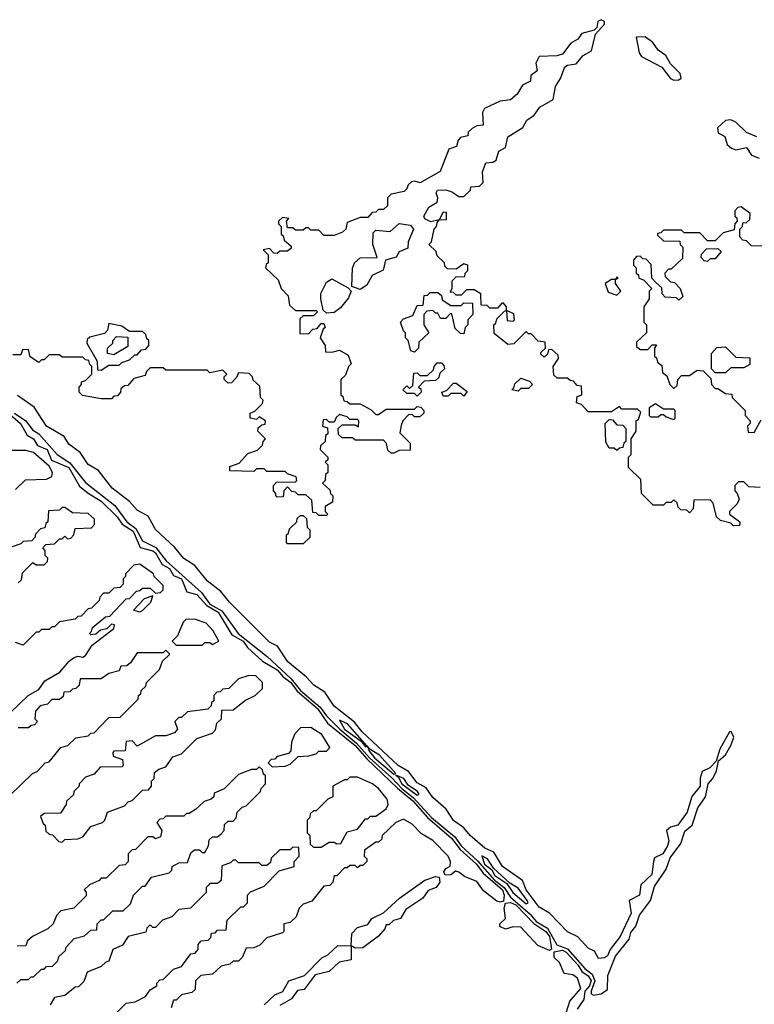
# Model space of a CAD drawing. Extents: x 2769579 to 2883812, y 684207 to 828660.
# Tile 346 of 505: x 2817221 to 2820056, y 773844 to 777642. Entities that reach past the tile are written whole.
import ezdxf

# ---------------------------------------------------------------- set-up
doc = ezdxf.new("R2010")
doc.units = 0

msp = doc.modelspace()

# ---------------------------------------------------------------- linework, layer by layer
at = {"layer": '0CON02XD'}
for points in [[(2820078.3, 775838.3), (2820035, 775840), (2820015, 775860), (2819995, 775860), (2819980, 775845), (2819980, 775825), (2819990, 775815), (2819997, 775793), (2819990, 775775), (2819960, 775745), (2819960, 775735), (2820000, 775705), (2819998.3, 775691.7), (2819975, 775690), (2819965, 775700), (2819925, 775710), (2819910, 775725), (2819897, 775777), (2819885, 775790), (2819821.7, 775788.3), (2819820, 775755), (2819805, 775740), (2819795, 775750), (2819771.7, 775751.7), (2819761.7, 775761.7), (2819758.3, 775778.3), (2819745, 775790), (2819735, 775780), (2819715, 775780), (2819705, 775770), (2819665, 775770), (2819620, 775815), (2819618.3, 775868.3), (2819570, 775915), (2819570, 775955), (2819580, 775965), (2819580, 776025), (2819600, 776055), (2819600, 776095), (2819608.3, 776101.7), (2819618.3, 776128.3), (2819605, 776140), (2819545, 776140), (2819535, 776150), (2819505, 776130), (2819415, 776130), (2819388.3, 776158.3), (2819370, 776165), (2819371.7, 776188.3), (2819390, 776195), (2819388.3, 776228.3), (2819371.7, 776231.7), (2819358.3, 776248.3), (2819345, 776250), (2819335, 776260), (2819295, 776260), (2819281.7, 776271.7), (2819280, 776305), (2819300, 776335), (2819298.3, 776348.3), (2819275, 776370), (2819261.7, 776368.3), (2819258.3, 776351.7), (2819245, 776340), (2819231.7, 776351.7), (2819231.7, 776358.3), (2819250, 776375), (2819248.3, 776398.3), (2819221.7, 776401.7), (2819195, 776430), (2819185, 776430), (2819175, 776440), (2819128.3, 776391.7), (2819105, 776390), (2819051.7, 776431.7), (2819050, 776465), (2819058.3, 776471.7), (2819061.7, 776488.3), (2819091.7, 776518.3), (2819100, 776520), (2819101.7, 776481.7), (2819125, 776480), (2819130, 776485), (2819128.3, 776508.3), (2819100, 776520), (2819100, 776535), (2819088.3, 776548.3), (2819081.7, 776548.3), (2819065, 776530), (2819035, 776530), (2819025, 776540), (2819001.7, 776541.7), (2819000, 776585), (2818975, 776600), (2818945, 776600), (2818925, 776580), (2818905, 776580), (2818895, 776590), (2818881.7, 776591.7), (2818890, 776605), (2818890, 776635), (2818905, 776650), (2818938.3, 776651.7), (2818940, 776665), (2818950, 776675), (2818950, 776695), (2818935, 776700), (2818905, 776680), (2818871.7, 776681.7), (2818861.7, 776691.7), (2818860, 776705), (2818831.7, 776731.7), (2818828.3, 776748.3), (2818800, 776775), (2818810, 776785), (2818820, 776835), (2818830, 776845), (2818831.7, 776858.3), (2818840, 776870), (2818868.3, 776871.7), (2818868.3, 776898.3), (2818855, 776900), (2818840, 776870), (2818807.5, 776862.5), (2818784, 776874), (2818780, 776885), (2818800.2, 776919.8), (2818831.7, 776938.3), (2818834.2, 776955), (2818828, 776975), (2818833.3, 776985), (2818865, 776985.6), (2818888.6, 776978.6), (2818915, 776960), (2818935, 776960), (2818960, 776985), (2818961.7, 776998.3), (2818995, 777000), (2819010, 777015), (2819007.5, 777055), (2819020, 777090), (2819047, 777093), (2819059.3, 777100.7), (2819070, 777135), (2819095, 777150), (2819105, 777190), (2819163, 777227), (2819177.5, 777255), (2819206.4, 777273.6), (2819227.5, 777305), (2819280, 777335), (2819288.8, 777385), (2819308, 777415), (2819325, 777460), (2819335, 777467.1), (2819368.3, 777471.7), (2819395, 777503.8), (2819427.8, 777522.2), (2819443, 777587), (2819477.5, 777625), (2819477.5, 777635), (2819465, 777642.5), (2819452.5, 777635), (2819447.5, 777612.5), (2819437.5, 777602.5), (2819390.7, 777589.3), (2819375, 777567.5), (2819348.3, 777551.7), (2819315, 777510), (2819293.6, 777503.6), (2819225, 777500), (2819213.3, 777475), (2819217.5, 777445), (2819193, 777427), (2819192.5, 777405), (2819160.7, 777389.3), (2819140, 777355), (2819115, 777333.3), (2819075, 777328), (2819015, 777300), (2819007.5, 777285), (2819010, 777235), (2818985, 777232.5), (2818967, 777223), (2818951.7, 777208.3), (2818950, 777195), (2818921.7, 777188.3), (2818912.5, 777177.5), (2818906.4, 777153.6), (2818877, 777143), (2818843, 777057), (2818767, 777013), (2818745, 777020), (2818733, 777017), (2818720, 777005), (2818715, 776990)], [(2819745, 777408.8), (2819765, 777410), (2819773, 777417), (2819770, 777435), (2819732, 777472), (2819714.2, 777504.2), (2819684.4, 777524.4), (2819663.8, 777555), (2819635, 777576), (2819600, 777575), (2819612, 777515), (2819620.5, 777500.5), (2819698.8, 777458.8), (2819732.5, 777415), (2819745, 777408.8)], [(2820065, 777190), (2820025, 777206.7), (2819985, 777246.7), (2819965, 777256.2), (2819945, 777253.8), (2819913.8, 777225), (2819916, 777206), (2819941.7, 777191.7), (2819950.8, 777160.8), (2819967.1, 777147.1), (2819985, 777140), (2820025, 777148.8), (2820045, 777120), (2820075, 777108.8)], [(2818715, 776990), (2818705, 776980), (2818655, 776970), (2818640, 776955), (2818640, 776925), (2818625, 776910), (2818605, 776910), (2818595, 776900), (2818581.7, 776898.3), (2818565, 776880), (2818535, 776880), (2818485, 776860), (2818480, 776835), (2818467, 776823), (2818435, 776810), (2818395, 776810), (2818375, 776830), (2818345, 776830), (2818335, 776840), (2818325, 776840), (2818315, 776830), (2818285, 776830), (2818275, 776840), (2818255, 776840), (2818250, 776865), (2818260, 776875), (2818235, 776880), (2818220, 776865), (2818220, 776855), (2818230, 776845), (2818230, 776815), (2818238.3, 776808.3), (2818241.7, 776791.7), (2818268.3, 776768.3), (2818268.3, 776761.7), (2818255, 776750), (2818225, 776750), (2818215, 776740), (2818201.7, 776741.7), (2818185, 776760), (2818160, 776755), (2818180, 776735), (2818180, 776705), (2818171.7, 776698.3), (2818170, 776685), (2818218.3, 776638.3), (2818230, 776605), (2818257, 776577), (2818261.7, 776541.7), (2818285, 776520), (2818365, 776520), (2818370, 776515), (2818355, 776500), (2818315, 776500), (2818301.7, 776488.3), (2818301.7, 776431.7), (2818335, 776430), (2818351.7, 776448.3), (2818368.3, 776451.7), (2818385, 776470), (2818395, 776470), (2818400, 776455), (2818391.7, 776448.3), (2818380, 776415), (2818400, 776385), (2818401.7, 776361.7), (2818425, 776360), (2818455, 776367.5), (2818488.3, 776348.3), (2818500, 776315), (2818490, 776305), (2818478.3, 776271.7), (2818460, 776255), (2818460, 776195), (2818468.3, 776188.3), (2818471.7, 776171.7), (2818485, 776170), (2818495, 776160), (2818535, 776160), (2818577, 776137), (2818595, 776120), (2818605, 776120), (2818635, 776140), (2818745, 776140), (2818755, 776150), (2818768.3, 776148.3), (2818780, 776135), (2818780, 776125), (2818765, 776110), (2818745, 776110), (2818735, 776120), (2818721.7, 776118.3), (2818700, 776095), (2818693, 776077), (2818688.3, 776048.3), (2818728.3, 776008.3), (2818728.3, 775981.7), (2818685, 775980), (2818665, 775970), (2818655, 775970), (2818641.7, 775981.7), (2818637, 776007), (2818625, 776020), (2818515, 776020), (2818505, 776030), (2818465, 776030), (2818451.7, 776041.7), (2818450, 776065), (2818465, 776080), (2818515, 776080), (2818528.3, 776071.7), (2818530, 776095), (2818525, 776100), (2818495, 776100), (2818485, 776110), (2818455, 776120), (2818441.7, 776108.3), (2818435, 776090), (2818415, 776090), (2818405, 776100), (2818391.7, 776098.3), (2818390, 776075), (2818408.3, 776068.3), (2818410, 776045), (2818401.7, 776038.3), (2818400, 776015), (2818381.7, 775998.3), (2818380, 775985), (2818410, 775955), (2818410, 775945), (2818400, 775935), (2818410, 775925), (2818410, 775895), (2818401.7, 775888.3), (2818400, 775865), (2818390, 775855), (2818418.3, 775828.3), (2818420, 775815), (2818430, 775805), (2818428.3, 775781.7), (2818400, 775765), (2818400, 775745), (2818410, 775735), (2818405, 775730), (2818375, 775730), (2818365, 775740), (2818351.7, 775741.7), (2818348.3, 775788.3), (2818325, 775810), (2818295, 775810), (2818285, 775820), (2818271.7, 775821.7), (2818255, 775840), (2818240, 775825), (2818238.3, 775801.7), (2818215, 775800), (2818210, 775805), (2818210, 775815), (2818200, 775825), (2818200, 775845), (2818211.7, 775858.3), (2818285, 775860), (2818290, 775865), (2818288.3, 775878.3), (2818255, 775890), (2818245, 775900), (2818175, 775900), (2818165, 775910), (2818135, 775910), (2818125, 775900), (2818031.7, 775901.7), (2818031.7, 775918.3), (2818068.3, 775931.7), (2818101.7, 775968.3), (2818138.3, 775981.7), (2818158.3, 776001.7), (2818160, 776015), (2818170, 776025), (2818140, 776055), (2818141.7, 776068.3), (2818155, 776080), (2818168.3, 776081.7), (2818170, 776095), (2818145, 776110), (2818135, 776100), (2818110, 776105), (2818110, 776125), (2818128.3, 776131.7), (2818158.3, 776161.7), (2818160, 776175), (2818150, 776185), (2818148.3, 776228.3), (2818121.7, 776251.7), (2818120, 776265), (2818107, 776277), (2818065, 776280), (2818058.3, 776261.7), (2818038.3, 776241.7), (2818025, 776240), (2818010, 776255), (2818010, 776265), (2818020, 776275), (2818005, 776290), (2817955, 776280), (2817945, 776290), (2817785, 776290), (2817775, 776300), (2817725, 776300), (2817710, 776285), (2817705, 776270), (2817661.7, 776258.3), (2817638.3, 776231.7), (2817625, 776230), (2817611.7, 776218.3), (2817610, 776205), (2817598.3, 776191.7), (2817585, 776190), (2817575, 776180), (2817535, 776180), (2817463, 776193), (2817450, 776205), (2817450, 776225), (2817460, 776235), (2817460, 776245), (2817475, 776250), (2817500, 776275), (2817500, 776305), (2817491.7, 776311.7), (2817488.3, 776328.3), (2817475, 776330), (2817465, 776340), (2817385, 776340), (2817375, 776350), (2817335, 776350), (2817315, 776330), (2817305, 776330), (2817295, 776320), (2817261.7, 776341.7), (2817255, 776370), (2817231.7, 776368.3), (2817225, 776350), (2817195, 776350)], [(2820108.3, 776768.3), (2820045, 776770), (2820025, 776790), (2820011.7, 776791.7), (2820000, 776805), (2820000, 776835), (2820010, 776845), (2820011.7, 776858.3), (2820025, 776860), (2820038.3, 776871.7), (2820040, 776895), (2820005, 776920), (2819991.7, 776918.3), (2819980, 776905), (2819980, 776885), (2819988.3, 776878.3), (2819990, 776865), (2819980, 776855), (2819978.3, 776831.7), (2819935, 776820), (2819905, 776790), (2819875, 776790), (2819845, 776820), (2819785, 776820), (2819775, 776830), (2819705, 776830), (2819695, 776820), (2819681.7, 776818.3), (2819681.7, 776811.7), (2819705, 776790), (2819768.3, 776788.3), (2819770, 776775), (2819780, 776765), (2819778.3, 776721.7), (2819735, 776680), (2819725, 776680), (2819710, 776665), (2819711.7, 776651.7), (2819731.7, 776631.7), (2819748.3, 776628.3), (2819770, 776605), (2819780, 776575), (2819765, 776560), (2819755, 776570), (2819711.7, 776571.7), (2819700, 776585), (2819698.3, 776608.3), (2819675, 776630), (2819660, 776645), (2819658.3, 776698.3), (2819638.3, 776718.3), (2819625, 776720), (2819615, 776730), (2819601.7, 776728.3), (2819590, 776715), (2819590, 776695), (2819600, 776685), (2819600, 776665), (2819608.3, 776658.3), (2819610, 776645), (2819628.3, 776638.3), (2819660, 776605), (2819650, 776595), (2819650, 776565), (2819630, 776535), (2819630, 776475), (2819640, 776465), (2819640, 776435), (2819601.7, 776398.3), (2819601.7, 776381.7), (2819615, 776370), (2819645, 776370), (2819661.7, 776388.3), (2819678.3, 776388.3), (2819670, 776375), (2819670, 776345), (2819678.3, 776338.3), (2819681.7, 776321.7), (2819698.3, 776308.3), (2819701.7, 776281.7), (2819718.3, 776268.3), (2819730, 776235), (2819745, 776220), (2819758.3, 776231.7), (2819760, 776255), (2819775, 776270), (2819805, 776270), (2819835, 776290), (2819858.3, 776288.3), (2819888.3, 776258.3), (2819890, 776235), (2819905, 776220), (2819915, 776220), (2819945, 776200), (2819968.3, 776198.3), (2819970, 776185), (2820020, 776135), (2820020, 776115), (2820040, 776095), (2820040, 776085), (2820030, 776075), (2820031.7, 776051.7), (2820055, 776050), (2820081.7, 776098.3)], [(2818535, 776601.2), (2818503.3, 776613.3), (2818505.8, 776684.2), (2818512.5, 776705), (2818535, 776723.3), (2818600, 776725), (2818583.3, 776775), (2818585, 776820), (2818595, 776830), (2818650, 776825), (2818685, 776856.2), (2818729.2, 776849.2), (2818740, 776835), (2818720, 776785), (2818718.3, 776761.7), (2818685, 776746.7), (2818673.3, 776726.7), (2818632.5, 776715), (2818623.8, 776676.2), (2818581.2, 776655), (2818561.2, 776618.8), (2818535, 776601.2)], [(2819875, 776710), (2819861.7, 776711.7), (2819850, 776725), (2819851.7, 776738.3), (2819871.7, 776758.3), (2819915, 776760), (2819928.3, 776748.3), (2819905, 776720), (2819885, 776720), (2819875, 776710)], [(2818405, 776510), (2818391.7, 776521.7), (2818383.3, 776565), (2818383.6, 776586.4), (2818405, 776630), (2818425, 776642.5), (2818488.6, 776608.6), (2818500, 776595), (2818490.3, 776569.7), (2818459.2, 776530.8), (2818435, 776512.5), (2818405, 776510)], [(2819525, 776580), (2819540, 776595), (2819520, 776625), (2819520, 776640), (2819530, 776645), (2819525, 776650), (2819520, 776640), (2819505, 776640), (2819480, 776625), (2819491.7, 776591.7), (2819525, 776580)], [(2818745, 776360), (2818730, 776365), (2818720, 776405), (2818710, 776415), (2818710, 776435), (2818701.7, 776441.7), (2818690, 776475), (2818701.7, 776488.3), (2818738.3, 776501.7), (2818755, 776540), (2818778.3, 776541.7), (2818781.7, 776578.3), (2818795, 776580), (2818805, 776590), (2818835, 776590), (2818848.3, 776578.3), (2818851.7, 776561.7), (2818885, 776540), (2818925, 776540), (2818935, 776550), (2818968.3, 776548.3), (2818970, 776505), (2818950, 776485), (2818950, 776465), (2818940, 776455), (2818935, 776430), (2818921.7, 776431.7), (2818901.7, 776451.7), (2818888.3, 776508.3), (2818881.7, 776508.3), (2818865, 776490), (2818845, 776490), (2818835, 776510), (2818825, 776510), (2818815, 776520), (2818791.7, 776518.3), (2818780, 776505), (2818780, 776465), (2818800, 776435), (2818761.7, 776398.3), (2818760, 776375), (2818745, 776360)], [(2817535, 776290), (2817565, 776310), (2817605, 776310), (2817615, 776320), (2817645, 776330), (2817665, 776350), (2817675, 776350), (2817691.7, 776368.3), (2817708.3, 776371.7), (2817720, 776385), (2817720, 776405), (2817711.7, 776411.7), (2817708.3, 776428.3), (2817695, 776440), (2817645, 776440), (2817615, 776460), (2817565, 776470), (2817560, 776445), (2817548.3, 776431.7), (2817491.7, 776418.3), (2817481.7, 776408.3), (2817480, 776395), (2817520, 776325), (2817521.7, 776291.7), (2817535, 776290)], [(2817585, 776350), (2817560, 776355), (2817560, 776375), (2817580, 776395), (2817580, 776405), (2817595, 776420), (2817638.3, 776418.3), (2817638.3, 776381.7), (2817585, 776350)], [(2819945, 776280), (2819905, 776280), (2819890, 776295), (2819890, 776355), (2819911.7, 776378.3), (2819945, 776380), (2819985, 776340), (2820038.3, 776338.3), (2820038.3, 776311.7), (2820015, 776300), (2819965, 776300), (2819945, 776280)], [(2818755, 776190), (2818745, 776200), (2818715, 776200), (2818700, 776215), (2818715, 776230), (2818725, 776220), (2818738.3, 776231.7), (2818741.7, 776278.3), (2818755, 776280), (2818765, 776270), (2818795, 776270), (2818818.3, 776291.7), (2818820, 776305), (2818831.7, 776318.3), (2818848.3, 776318.3), (2818858.3, 776308.3), (2818860, 776295), (2818841.7, 776278.3), (2818838.3, 776261.7), (2818825, 776250), (2818781.7, 776248.3), (2818760, 776225), (2818768.3, 776218.3), (2818770, 776205), (2818755, 776190)], [(2818935, 776190), (2818925, 776200), (2818885, 776200), (2818875, 776190), (2818855, 776190), (2818850, 776205), (2818868.3, 776211.7), (2818895, 776240), (2818905, 776240), (2818948.3, 776208.3), (2818935, 776190)], [(2819145, 776210), (2819120, 776215), (2819128.3, 776221.7), (2819131.7, 776238.3), (2819155, 776260), (2819188.3, 776248.3), (2819200, 776235), (2819185, 776220), (2819155, 776220), (2819145, 776210)], [(2819435, 773879.2), (2819465, 773884.4), (2819489.5, 773900.5), (2819490.5, 773955), (2819520.6, 774029.4), (2819573.3, 774095), (2819579.5, 774120.5), (2819598, 774145), (2819612.5, 774187.5), (2819655.6, 774244.4), (2819671.1, 774298.9), (2819715.7, 774365), (2819730.9, 774409.1), (2819772.5, 774465), (2819787.6, 774512.4), (2819816, 774535), (2819837.4, 774602.6), (2819866.9, 774645), (2819877.5, 774695), (2819895.6, 774715), (2819910, 774745), (2819917, 774783), (2819945, 774806.7), (2819966.2, 774845), (2819976.2, 774875), (2819966.4, 774896.4), (2819960, 774895), (2819922.3, 774827.7), (2819908.3, 774781.7), (2819883.6, 774756.4), (2819855, 774742.5), (2819846.4, 774716.4), (2819846.7, 774685), (2819814.1, 774645.9), (2819796.2, 774585), (2819760, 774535), (2819732.5, 774527.5), (2819716.7, 774515), (2819726, 774475), (2819721.2, 774455), (2819702.5, 774425), (2819670.7, 774409.3), (2819666.7, 774395), (2819660, 774345), (2819617.5, 774305), (2819612.5, 774265), (2819572.5, 774245), (2819580, 774195), (2819537.5, 774105), (2819500, 774055), (2819489.5, 774030.5), (2819477.1, 774022.9), (2819455, 774021.2), (2819439.3, 774049.3), (2819415, 774060), (2819374.3, 774104.3), (2819335, 774124), (2819265.6, 774195.6), (2819225, 774219.2), (2819176, 774285), (2819161.7, 774321.7), (2819083.8, 774375), (2819050.8, 774430.8), (2819015.9, 774445.9), (2818958.8, 774495), (2818934.3, 774524.3), (2818895, 774552.5), (2818866.9, 774596.9), (2818815, 774641.2), (2818789.2, 774679.2), (2818755, 774698.8), (2818721.7, 774741.7), (2818681.2, 774765), (2818542.9, 774895), (2818512.5, 774932.5), (2818434.1, 774994.1), (2818398.6, 775048.6), (2818356, 775075), (2818327, 775107), (2818255.8, 775165), (2818215.7, 775225.7), (2818185, 775241.2), (2818030.8, 775395), (2817996.7, 775436.7), (2817945, 775477.1), (2817896.6, 775536.6), (2817855, 775564.2), (2817818, 775608), (2817745, 775675.8), (2817717, 775727), (2817675, 775750), (2817645, 775784), (2817578, 775835), (2817525, 775903.3), (2817485, 775926.7), (2817455, 775973.3), (2817411.2, 776005), (2817393.3, 776035), (2817324.4, 776074.4), (2817277.1, 776147.1), (2817212.1, 776192.1)], [(2819745, 776100), (2819750, 776105), (2819750, 776135), (2819745, 776140), (2819705, 776140), (2819675, 776160), (2819650, 776145), (2819650, 776115), (2819655, 776110), (2819685, 776110), (2819695, 776120), (2819705, 776120), (2819715, 776110), (2819745, 776100)], [(2817165.8, 776135), (2817223.8, 776085), (2817250, 776040), (2817275, 776026), (2817290.3, 776000.3), (2817326.9, 775985), (2817343.3, 775943.3), (2817410.6, 775915), (2817452.5, 775842.5), (2817485.6, 775815.6), (2817535.7, 775785), (2817597.5, 775725), (2817616.3, 775696.3), (2817659, 775669), (2817685.7, 775605.7), (2817735, 775593.3), (2817745, 775585.5), (2817771.1, 775541.1), (2817798.6, 775525), (2817815, 775498), (2817845.6, 775485), (2817865.8, 775435.8), (2817905, 775425.5), (2817942.7, 775382.8), (2817987, 775357), (2818039.1, 775269.1), (2818082.9, 775245), (2818100.2, 775220.2), (2818158.3, 775168.3), (2818215, 775134.5), (2818237.3, 775107.2), (2818267.7, 775085), (2818291.5, 775051.5), (2818370.4, 774985), (2818409.1, 774929.1), (2818515, 774842.5), (2818560.4, 774790.4), (2818678.3, 774678.3), (2818738.5, 774628.5), (2818794.8, 774564.8), (2818887.7, 774485), (2818921.2, 774441.2), (2818983.8, 774385), (2819009.4, 774349.4), (2819083.6, 774285), (2819090, 774265), (2819088.3, 774241.7), (2819075, 774238), (2819062.4, 774242.4), (2819011.3, 774281.3), (2818985, 774318), (2818936.9, 774336.9), (2818915, 774353.3), (2818902.5, 774357.5), (2818885, 774343.3), (2818862.5, 774342.5), (2818857.5, 774355), (2818865, 774367.5), (2818882.5, 774377.5), (2818883.3, 774395), (2818874, 774415), (2818815, 774475.8), (2818771.2, 774501.2), (2818735, 774538.8), (2818701.7, 774558.3), (2818672.5, 774545), (2818620, 774495), (2818618.3, 774481.7), (2818605, 774470), (2818595, 774470), (2818551.7, 774438.3), (2818550, 774415), (2818560, 774405), (2818560, 774395), (2818545, 774380), (2818535, 774380), (2818525, 774370), (2818515, 774380), (2818495, 774380), (2818485, 774370), (2818475, 774370), (2818445, 774340), (2818435, 774340), (2818430, 774315), (2818418.3, 774301.7), (2818395, 774300), (2818348.3, 774241.7), (2818315, 774230), (2818300, 774215), (2818288.3, 774181.7), (2818265, 774160), (2818240, 774155), (2818240, 774125), (2818235, 774120), (2818175, 774100), (2818148.3, 774071.7), (2818125, 774062.5), (2818095, 774060), (2818080, 774025), (2818065, 774010), (2818045, 774010), (2818031.7, 773998.3), (2817998.3, 773991.7), (2817965, 773960), (2817920, 773955), (2817900, 773935), (2817898.3, 773901.7), (2817885, 773890), (2817845, 773880), (2817825, 773860), (2817815, 773860), (2817805, 773830)], [(2817201.1, 776125), (2817245.4, 776095.4), (2817270.8, 776060.8), (2817294.5, 776044.5), (2817365.8, 775965), (2817415, 775933.3), (2817475, 775857.5), (2817587.7, 775767.7), (2817634.4, 775705), (2817669.4, 775679.4), (2817695, 775631.4), (2817745.9, 775605.9), (2817785.7, 775555), (2817922.4, 775432.4), (2817955, 775387.9), (2818001.5, 775361.5), (2818064.3, 775275), (2818176.1, 775186.1), (2818269.2, 775099.2), (2818304.6, 775055), (2818380.3, 774990.3), (2818405, 774956.5), (2818456.2, 774905), (2818520.8, 774850.8), (2818570.4, 774795), (2818657.5, 774717.5), (2818695, 774676.1), (2818741, 774641), (2818810.4, 774565), (2818899.5, 774489.5), (2818924.8, 774454.8), (2818987.8, 774397.8), (2819053, 774323), (2819090.4, 774295), (2819115, 774256.9), (2819191.4, 774191.4), (2819213.6, 774163.6), (2819257.1, 774137.1), (2819293.4, 774073.4), (2819335, 774058.5), (2819401.7, 773981.7), (2819430.2, 773960.2), (2819440.8, 773935), (2819425.7, 773895), (2819426.2, 773885), (2819435, 773879.2)], [(2819525, 775980), (2819515, 775990), (2819495, 775990), (2819483, 776013), (2819480, 776085), (2819495, 776100), (2819508.3, 776098.3), (2819525, 776080), (2819548.3, 776078.3), (2819560, 776065), (2819560, 776015), (2819551.7, 776008.3), (2819548.3, 775991.7), (2819535, 775990), (2819525, 775980)], [(2817205, 775830), (2817243, 775867), (2817325, 775870), (2817345, 775880), (2817347.5, 775895), (2817335, 775920), (2817275, 775972.5), (2817245, 775980), (2817165, 775980)], [(2817215, 775470), (2817228.3, 775481.7), (2817231.7, 775508.3), (2817271.7, 775548.3), (2817285, 775540), (2817315, 775540), (2817328.3, 775551.7), (2817330, 775565), (2817320, 775575), (2817320, 775595), (2817310, 775605), (2817321.7, 775618.3), (2817355, 775620), (2817375, 775640), (2817385, 775640), (2817395, 775650), (2817405, 775640), (2817418.3, 775641.7), (2817430, 775655), (2817435, 775680), (2817498.3, 775681.7), (2817510, 775695), (2817510, 775715), (2817485, 775737.5), (2817425, 775740), (2817395, 775760), (2817385, 775760), (2817375, 775750), (2817331.7, 775748.3), (2817330, 775705), (2817321.7, 775698.3), (2817318.3, 775681.7), (2817301.7, 775678.3), (2817281.7, 775658.3), (2817280, 775645), (2817268.3, 775631.7), (2817235, 775630), (2817225, 775620), (2817191.7, 775608.3)], [(2818315, 775620), (2818255, 775620), (2818250, 775625), (2818250, 775655), (2818258.3, 775661.7), (2818261.7, 775678.3), (2818290, 775705), (2818291.7, 775718.3), (2818305, 775730), (2818315, 775730), (2818328.3, 775718.3), (2818330, 775685), (2818340, 775675), (2818340, 775645), (2818315, 775620)], [(2817185, 774968.8), (2817254.4, 775035.6), (2817295, 775058.8), (2817317.7, 775092.3), (2817376, 775125), (2817411.7, 775168.3), (2817429.3, 775180.7), (2817445, 775187.5), (2817465, 775183.8), (2817475, 775190), (2817500.8, 775229.2), (2817585, 775293.3), (2817587.5, 775307.5), (2817575, 775310), (2817557, 775293), (2817532.5, 775287.5), (2817515, 775272.5), (2817495, 775270), (2817490, 775275), (2817498.3, 775281.7), (2817501.7, 775298.3), (2817551.7, 775338.3), (2817568.3, 775341.7), (2817631.7, 775408.3), (2817645, 775410), (2817671.7, 775438.3), (2817685, 775440), (2817695, 775450), (2817725, 775450), (2817745, 775430), (2817765, 775433.3), (2817775, 775442.5), (2817775, 775460), (2817740, 775495), (2817737.5, 775505), (2817685, 775542.5), (2817661.7, 775538.3), (2817630, 775505), (2817630, 775495), (2817620, 775485), (2817620, 775465), (2817608.3, 775451.7), (2817585, 775450), (2817565, 775430), (2817545, 775430), (2817530, 775415), (2817528.3, 775401.7), (2817498.3, 775371.7), (2817485, 775370), (2817458.3, 775341.7), (2817445, 775340), (2817435, 775330), (2817375, 775320), (2817355, 775300), (2817345, 775300), (2817335, 775290), (2817305, 775290), (2817295, 775280), (2817285, 775280), (2817235, 775230), (2817205, 775240)], [(2817685, 775357.5), (2817695, 775363.3), (2817727.5, 775395), (2817735, 775420), (2817701.7, 775408.3), (2817660, 775365), (2817685, 775357.5)], [(2817925, 775230), (2817935, 775240), (2817955, 775240), (2817965, 775232.5), (2817990, 775245), (2817967.5, 775285), (2817940, 775315), (2817895, 775330), (2817861.7, 775328.3), (2817851.7, 775318.3), (2817830, 775265), (2817810, 775245), (2817825, 775230), (2817925, 775230)], [(2817181.7, 774648.3), (2817270, 774735), (2817288.3, 774741.7), (2817320, 774775), (2817335, 774780), (2817380, 774835), (2817407, 774843), (2817438.3, 774871.7), (2817485, 774880), (2817495, 774890), (2817508.3, 774891.7), (2817565, 774950), (2817608.3, 774951.7), (2817678.3, 775021.7), (2817680, 775035), (2817688.3, 775041.7), (2817690, 775055), (2817708.3, 775071.7), (2817710, 775085), (2817760, 775135), (2817771.7, 775168.3), (2817800, 775195), (2817785, 775210), (2817775, 775200), (2817675, 775200), (2817648.3, 775161.7), (2817635, 775150), (2817611.7, 775148.3), (2817605, 775130), (2817565, 775120), (2817535, 775100), (2817455, 775100), (2817450, 775075), (2817438.3, 775061.7), (2817425, 775060), (2817415, 775050), (2817391.7, 775048.3), (2817388.3, 775031.7), (2817375, 775020), (2817345, 775020), (2817328.3, 775001.7), (2817300, 774995), (2817282.5, 774975), (2817280, 774945), (2817290, 774935), (2817278.3, 774921.7), (2817265, 774920), (2817255, 774910), (2817215, 774910)], [(2817385, 774470), (2817395, 774480), (2817445, 774482.5), (2817465, 774490), (2817495, 774530), (2817540, 774545), (2817550, 774555), (2817560, 774585), (2817625, 774610), (2817640, 774625), (2817655, 774630), (2817695, 774670), (2817718.3, 774671.7), (2817730, 774685), (2817730, 774705), (2817740, 774715), (2817741.7, 774738.3), (2817758.3, 774751.7), (2817785, 774760), (2817811.7, 774798.3), (2817845, 774810), (2817905, 774870), (2817965, 774890), (2817977, 774903), (2817981.7, 774928.3), (2818000, 774945), (2818001.7, 774978.3), (2818045, 774980), (2818093, 775017), (2818130, 775035), (2818158.3, 775061.7), (2818157.5, 775085), (2818131.7, 775111.7), (2818105, 775112.5), (2818065, 775100), (2818028.3, 775061.7), (2818005, 775060), (2817995, 775050), (2817981.7, 775048.3), (2817970, 775035), (2817970, 775015), (2817961.7, 775008.3), (2817960, 774995), (2817947, 774983), (2817868.3, 774971.7), (2817845, 774950), (2817835, 774950), (2817820, 774935), (2817830, 774905), (2817818.3, 774891.7), (2817785, 774880), (2817745, 774880), (2817675, 774840), (2817655, 774860), (2817631.7, 774858.3), (2817628.3, 774821.7), (2817585, 774820), (2817580, 774815), (2817581.7, 774801.7), (2817618.3, 774788.3), (2817620, 774765), (2817615, 774760), (2817531.7, 774758.3), (2817508.3, 774731.7), (2817475, 774720), (2817450, 774695), (2817450, 774685), (2817430, 774665), (2817428.3, 774651.7), (2817401.7, 774628.3), (2817400, 774615), (2817378.3, 774581.7), (2817315, 774580), (2817301.7, 774568.3), (2817311.7, 774541.7), (2817320, 774535), (2817321.7, 774511.7), (2817335, 774500), (2817348.3, 774498.3), (2817371.7, 774471.7), (2817385, 774470)], [(2818665, 774732), (2818672.5, 774735), (2818609.2, 774805), (2818570, 774830), (2818560.7, 774840.6), (2818486, 774926), (2818455, 774940), (2818474.4, 774905), (2818539.3, 774859.3), (2818555, 774837.5), (2818560.7, 774840.6), (2818570, 774830), (2818567.5, 774825), (2818590, 774795), (2818665, 774732)], [(2818195, 774760), (2818245, 774762.5), (2818265, 774770), (2818295, 774800), (2818337, 774803), (2818365, 774810), (2818375, 774820), (2818405, 774820), (2818417.5, 774835), (2818386.7, 774885), (2818345, 774912.5), (2818305, 774910), (2818283, 774887), (2818270, 774855), (2818267.5, 774822.5), (2818258.3, 774811.7), (2818215, 774800), (2818205, 774790), (2818191.7, 774788.3), (2818180, 774775), (2818195, 774760)], [(2817210, 773925), (2817225, 773940), (2817255, 773940), (2817265, 773950), (2817275, 773950), (2817305, 773980), (2817315, 773980), (2817325, 773990), (2817348.3, 773991.7), (2817368.3, 774011.7), (2817371.7, 774028.3), (2817398.3, 774051.7), (2817400, 774065), (2817431.7, 774098.3), (2817471.7, 774108.3), (2817495, 774130), (2817518.3, 774131.7), (2817520, 774155), (2817535, 774170), (2817545, 774170), (2817580, 774205), (2817620, 774205), (2817648.3, 774231.7), (2817660, 774265), (2817695, 774300), (2817705, 774300), (2817730, 774335), (2817798.3, 774351.7), (2817808.3, 774361.7), (2817810, 774375), (2817835, 774390), (2817868.3, 774391.7), (2817881.7, 774428.3), (2817895, 774440), (2817915, 774440), (2817925, 774430), (2817935, 774430), (2817950, 774455), (2817951.7, 774478.3), (2817965, 774490), (2817985, 774490), (2817998.3, 774501.7), (2818010, 774515), (2818011.7, 774538.3), (2818025, 774550), (2818045, 774550), (2818057, 774563), (2818060, 774585), (2818080, 774605), (2818095, 774610), (2818150, 774665), (2818153, 774677), (2818170, 774695), (2818170, 774725), (2818161.7, 774731.7), (2818158.3, 774748.3), (2818145, 774760), (2818135, 774750), (2818115, 774750), (2818065, 774730), (2818010, 774675), (2817971.7, 774658.3), (2817970, 774645), (2817960, 774635), (2817933, 774627), (2817900, 774595), (2817875, 774580), (2817865, 774580), (2817855, 774570), (2817785, 774570), (2817775, 774560), (2817761.7, 774558.3), (2817750, 774545), (2817770, 774515), (2817765, 774490), (2817745, 774482.5), (2817735, 774490), (2817715, 774490), (2817668.3, 774441.7), (2817655, 774440), (2817640, 774425), (2817640, 774395), (2817628.3, 774381.7), (2817605, 774380), (2817555, 774330), (2817535, 774330), (2817528.3, 774321.7), (2817490, 774305), (2817470, 774285), (2817477, 774277), (2817477, 774263), (2817430, 774215), (2817380, 774205), (2817363, 774187), (2817350, 774155), (2817330, 774135), (2817270, 774105), (2817251.7, 774088.3), (2817245, 774070), (2817211.7, 774068.3)], [(2818385, 774450), (2818415, 774470), (2818435, 774470), (2818445, 774462.5), (2818460, 774465), (2818485, 774510), (2818525, 774520), (2818555, 774560), (2818565, 774560), (2818575, 774570), (2818595, 774570), (2818635, 774597.5), (2818643.3, 774615), (2818639.2, 774635), (2818605, 774676), (2818582.5, 774695), (2818525, 774720), (2818495, 774720), (2818485, 774710), (2818475, 774710), (2818430, 774685), (2818430, 774645), (2818410, 774635), (2818365, 774590), (2818355, 774590), (2818341.7, 774578.3), (2818340, 774565), (2818330, 774555), (2818330, 774505), (2818340, 774495), (2818341.7, 774461.7), (2818355, 774450), (2818385, 774450)], [(2818755, 774651.2), (2818762.5, 774655), (2818756, 774665), (2818720, 774690), (2818703.3, 774715), (2818672.5, 774727.5), (2818681.7, 774721.7), (2818695, 774694.4), (2818755, 774651.2)], [(2817515, 773730), (2817631.7, 773848.3), (2817667, 773853), (2817706.4, 773873.6), (2817725, 773900), (2817750, 773915), (2817750, 773925), (2817761.7, 773938.3), (2817775, 773940), (2817815, 773980), (2817845, 773990), (2817881.7, 774038.3), (2817898.3, 774041.7), (2817910, 774055), (2817910, 774075), (2817921.7, 774088.3), (2817948.3, 774091.7), (2817958.3, 774101.7), (2817961.7, 774118.3), (2817975, 774120), (2817985, 774130), (2818018.3, 774131.7), (2818021.7, 774168.3), (2818075, 774220), (2818085, 774220), (2818100, 774235), (2818100, 774265), (2818111.7, 774278.3), (2818165, 774300), (2818221.7, 774358.3), (2818280, 774375), (2818280, 774395), (2818300, 774415), (2818298.3, 774448.3), (2818275, 774450), (2818265, 774440), (2818225, 774440), (2818191.7, 774408.3), (2818188.3, 774391.7), (2818175, 774380), (2818155, 774380), (2818145, 774390), (2818065, 774390), (2818055, 774400), (2818045, 774400), (2818035, 774390), (2818001.7, 774378.3), (2817998.3, 774321.7), (2817985, 774310), (2817955, 774310), (2817948.3, 774301.7), (2817940, 774295), (2817940, 774275), (2817880, 774215), (2817835, 774210), (2817808.3, 774181.7), (2817771.7, 774168.3), (2817745, 774140), (2817735, 774140), (2817725, 774150), (2817711.7, 774138.3), (2817708.3, 774121.7), (2817640, 774105), (2817618.3, 774071.7), (2817580, 774055), (2817565, 774010), (2817553, 774007), (2817535, 773990), (2817481.7, 773968.3), (2817468.3, 773931.7), (2817448.3, 773911.7), (2817435, 773910), (2817395, 773877.5), (2817355, 773870), (2817338.3, 773841.7)], [(2819175, 774231.2), (2819182.5, 774235), (2819178.8, 774245), (2819145, 774292), (2819111.7, 774311.7), (2819048.8, 774368.8), (2819026.2, 774405), (2819003.8, 774416.2), (2819014.4, 774385), (2819042.7, 774362.7), (2819055, 774340.8), (2819100.7, 774310.7), (2819124.3, 774275), (2819175, 774231.2)], [(2818515, 774060), (2818500, 774070), (2818503, 774117), (2818525, 774140), (2818565, 774152.5), (2818580, 774175), (2818625, 774197.5), (2818687, 774253), (2818785, 774322.5), (2818825, 774337.5), (2818840, 774335), (2818842.5, 774315), (2818827.5, 774295), (2818797, 774283), (2818776.4, 774253.6), (2818710.7, 774209.3), (2818690, 774175), (2818663, 774167), (2818645, 774150), (2818635, 774150), (2818630, 774135), (2818605, 774107.5), (2818545, 774062.5), (2818515, 774060)], [(2819265, 774052), (2819220.4, 774070.4), (2819155, 774141.2), (2819125, 774143.3), (2819095, 774133.8), (2819073.8, 774143.8), (2819073.3, 774155), (2819096.2, 774175), (2819090.8, 774215), (2819096, 774234), (2819115, 774236.5), (2819135, 774227.9), (2819205.2, 774155.2), (2819251.8, 774125), (2819265.3, 774105), (2819271.1, 774075), (2819273.3, 774056.7), (2819265, 774052)], [(2818165, 773842.5), (2818205, 773880), (2818236.4, 773893.6), (2818260, 773935), (2818320, 773955), (2818387, 774023), (2818410, 774035), (2818449.3, 774070.7), (2818500, 774070), (2818500, 774015), (2818453.3, 774006.7), (2818415, 773970), (2818361.7, 773958.3), (2818318.3, 773901.7), (2818293, 773897), (2818270, 773865), (2818225, 773840)], [(2819330.8, 773815), (2819343.3, 773856.7), (2819386.2, 773905), (2819374, 773945), (2819355, 773957.1), (2819322.5, 773962.5), (2819304, 774005), (2819282.9, 774025), (2819283.6, 774046.4), (2819315, 774053.1), (2819330, 774045), (2819375.4, 773995), (2819390.2, 773970.2), (2819415, 773953.3), (2819425.9, 773935.9), (2819419.1, 773915), (2819401.2, 773895), (2819398, 773862), (2819372.5, 773825)]]:
    msp.add_lwpolyline(points, dxfattribs=at)

doc.saveas('drawing.dxf')
